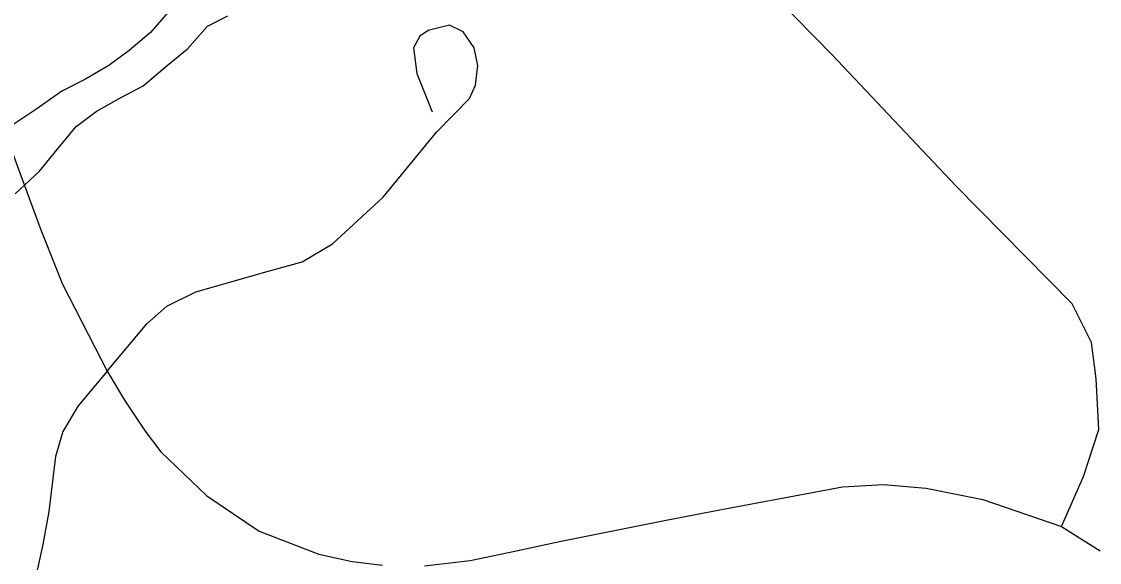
# Model space of a CAD drawing. Extents: x -59 to 82, y -3 to 49.
# Drawn here: x -52.6264 to -52.3044, y 44.3727 to 44.5343 of the extents above; entities that cross this region are included whole.
import ezdxf

# ---------------------------------------------------------------- set-up
doc = ezdxf.new("R2010")
doc.units = 0
for name, color, linetype in [('GM_X_Minor_River', 7, 'Continuous'), ('GM_X_State_Route', 7, 'Continuous'), ('GM_X_Township_Road', 7, 'Continuous')]:
    doc.layers.add(name, color=color, linetype=linetype)

msp = doc.modelspace()

# ---------------------------------------------------------------- linework, layer by layer
at = {"layer": 'GM_X_Minor_River'}
for p, q in [((-52.58256, 44.53705), (-52.58784, 44.53097)), ((-52.57081, 44.53289), (-52.56476, 44.53594)), ((-52.58784, 44.53097), (-52.59427, 44.52565)), ((-52.57686, 44.52606), (-52.57081, 44.53289)), ((-52.59427, 44.52565), (-52.60032, 44.52109)), ((-52.5829, 44.52112), (-52.57686, 44.52606)), ((-52.60032, 44.52109), (-52.6075, 44.51691)), ((-52.59008, 44.51504), (-52.5829, 44.52112)), ((-52.6075, 44.51691), (-52.61431, 44.51348)), ((-52.59727, 44.51123), (-52.59008, 44.51504)), ((-52.61431, 44.51348), (-52.62187, 44.50816)), ((-52.62187, 44.50816), (-52.62867, 44.5036)), ((-52.60407, 44.50743), (-52.59727, 44.51123)), ((-52.61012, 44.50287), (-52.60407, 44.50743)), ((-52.61578, 44.49603), (-52.61012, 44.50287)), ((-52.62107, 44.48957), (-52.61578, 44.49603)), ((-52.62825, 44.48274), (-52.62107, 44.48957))]:
    msp.add_line(p, q, dxfattribs=at)
at = {"layer": 'GM_X_State_Route'}
for p, q in [((-52.63382, 44.50776), (-52.62066, 44.47208)), ((-52.62066, 44.47208), (-52.61418, 44.45581)), ((-52.61418, 44.45581), (-52.60077, 44.42983)), ((-52.60077, 44.42983), (-52.59567, 44.42112)), ((-52.59567, 44.42112), (-52.58943, 44.41191)), ((-52.58943, 44.41191), (-52.58482, 44.40566)), ((-52.58482, 44.40566), (-52.57101, 44.39251)), ((-52.38116, 44.39522), (-52.36892, 44.3959)), ((-52.36892, 44.3959), (-52.35618, 44.39483)), ((-52.57101, 44.39251), (-52.5554, 44.38199)), ((-52.41732, 44.38846), (-52.38116, 44.39522)), ((-52.35618, 44.39483), (-52.33923, 44.3915)), ((-52.33923, 44.3915), (-52.31581, 44.38336)), ((-52.43384, 44.38529), (-52.41732, 44.38846)), ((-52.46567, 44.37889), (-52.43384, 44.38529)), ((-52.31581, 44.38336), (-52.30424, 44.37611)), ((-52.5554, 44.38199), (-52.53764, 44.37509)), ((-52.48092, 44.37558), (-52.46567, 44.37889)), ((-52.53764, 44.37509), (-52.52761, 44.37295)), ((-52.52761, 44.37295), (-52.51857, 44.3718)), ((-52.50607, 44.37163), (-52.49243, 44.37328)), ((-52.49243, 44.37328), (-52.48092, 44.37558))]:
    msp.add_line(p, q, dxfattribs=at)
at = {"layer": 'GM_X_Township_Road'}
for p, q in [((-52.38424, 44.52428), (-52.40975, 44.55035)), ((-52.50496, 44.53154), (-52.50741, 44.52989)), ((-52.4986, 44.53314), (-52.50496, 44.53154)), ((-52.49446, 44.53117), (-52.4986, 44.53314)), ((-52.49117, 44.52642), (-52.49446, 44.53117)), ((-52.50741, 44.52989), (-52.50934, 44.52636)), ((-52.50934, 44.52636), (-52.50832, 44.51875)), ((-52.49008, 44.52113), (-52.49117, 44.52642)), ((-52.34734, 44.48519), (-52.38424, 44.52428)), ((-52.4908, 44.51529), (-52.49008, 44.52113)), ((-52.50832, 44.51875), (-52.50377, 44.50725)), ((-52.49262, 44.51123), (-52.4908, 44.51529)), ((-52.50249, 44.50123), (-52.49262, 44.51123)), ((-52.51837, 44.4818), (-52.50249, 44.50123)), ((-52.31259, 44.4499), (-52.34734, 44.48519)), ((-52.53352, 44.46788), (-52.51837, 44.4818)), ((-52.54255, 44.4625), (-52.53352, 44.46788)), ((-52.5743, 44.4535), (-52.55232, 44.45981)), ((-52.55232, 44.45981), (-52.54255, 44.4625)), ((-52.58301, 44.44923), (-52.5743, 44.4535)), ((-52.58893, 44.44397), (-52.58301, 44.44923)), ((-52.30681, 44.43834), (-52.31259, 44.4499)), ((-52.60077, 44.42983), (-52.58893, 44.44397)), ((-52.30546, 44.42753), (-52.30681, 44.43834)), ((-52.60077, 44.42983), (-52.60949, 44.41948)), ((-52.30465, 44.4124), (-52.30546, 44.42753)), ((-52.60949, 44.41948), (-52.61409, 44.41175)), ((-52.61409, 44.41175), (-52.61622, 44.40435)), ((-52.30925, 44.39834), (-52.30465, 44.4124)), ((-52.61622, 44.40435), (-52.6182, 44.38791)), ((-52.31581, 44.38336), (-52.30925, 44.39834)), ((-52.6182, 44.38791), (-52.62001, 44.37804)), ((-52.62001, 44.37804), (-52.62461, 44.35733))]:
    msp.add_line(p, q, dxfattribs=at)

doc.saveas('drawing.dxf')
